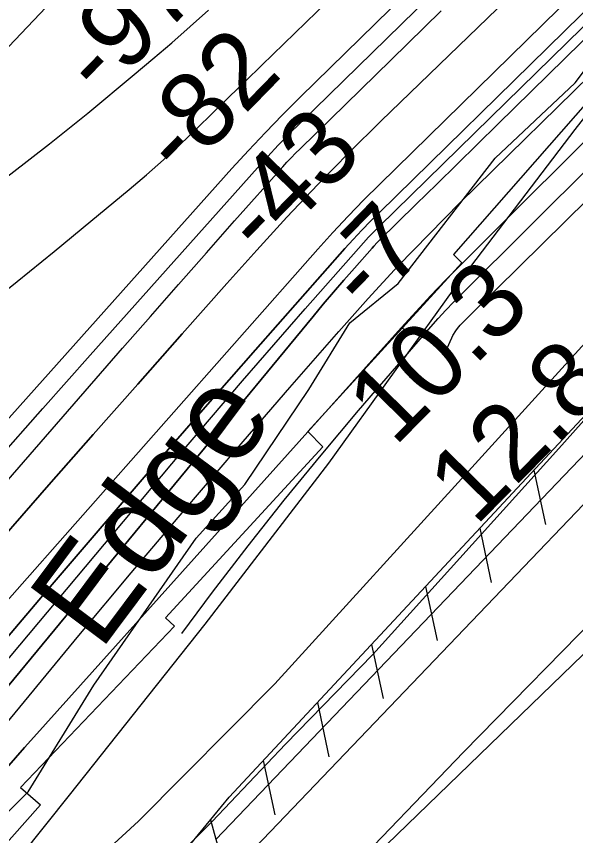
# Model space of a CAD drawing. Extents: x 3625074 to 3663148, y 511451 to 537151.
# Drawn here: x 3650573 to 3651066, y 526251 to 526974 of the extents above; entities that cross this region are included whole.
import ezdxf

# ---------------------------------------------------------------- set-up
doc = ezdxf.new("R2010")
doc.units = 0
for name, color, linetype in [('V-LEVE-TOET', 7, 'Continuous'), ('V-RIVR-EDGE', 7, 'Continuous'), ('V-RIVR-IDEN', 7, 'Continuous'), ('V-RIVR-RANG', 7, 'Continuous'), ('V-ROAD-CNTR', 7, 'Continuous'), ('V-RRAP-FSHR', 7, 'Continuous'), ('V-RRAP-RVMT', 7, 'Continuous'), ('V-SITE-VEGE', 7, 'Continuous'), ('V-SURV-LINE', 7, 'Continuous'), ('V-TOPO-DPTH', 7, 'Continuous'), ('V-TOPO-MAJR', 7, 'Continuous'), ('V-TOPO-MINR', 7, 'Continuous'), ('V-TOPO-WATR', 7, 'Continuous')]:
    doc.layers.add(name, color=color, linetype=linetype)

msp = doc.modelspace()

# ---------------------------------------------------------------- linework, layer by layer
at = {"layer": 'V-LEVE-TOET'}
for points in [[(3651298.078, 526858.2880000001), (3651172.034, 526727.253), (3651051.573, 526592.484), (3650964.162, 526495.729), (3650887.409, 526410.933), (3650810.398, 526331.729), (3650745.909, 526263.684), (3650725.392, 526243.487)], [(3651323.684, 526698.104), (3651191.508, 526558.027), (3651098.505, 526458.084), (3650967.666, 526324.927), (3650859.7430000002, 526212.496), (3650779.279, 526137.554), (3650737.436, 526090.503), (3650627.3910000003, 525982.973)]]:
    msp.add_lwpolyline(points, dxfattribs=at)
at = {"layer": 'V-RIVR-EDGE'}
msp.add_lwpolyline([(3650439.7124333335, 526147.384439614), (3650583.542914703, 526289.9065267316), (3650641.4069739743, 526384.0147268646), (3650731.776054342, 526513.4618227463), (3650774.5162543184, 526560.7819424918), (3650831.1544324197, 526644.6876211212), (3650867.319283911, 526703.4302058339), (3650910.028310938, 526738.1435433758), (3650995.5473059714, 526848.3921798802), (3651065.9498638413, 526914.8543508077), (3651174.9660666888, 527059.2635035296)], dxfattribs=at)
at = {"layer": 'V-ROAD-CNTR'}
msp.add_lwpolyline([(3650699.236, 526049.46), (3651218.7060000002, 526551.786)], dxfattribs=at)
at = {"layer": 'V-RRAP-FSHR'}
for p, q in [((3651029.59, 526573.36), (3651039.745, 526525.5970000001)), ((3650981.853, 526522.1630000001), (3650992.008, 526474.4)), ((3650934.116, 526470.966), (3650944.271, 526423.202)), ((3650886.378, 526419.768), (3650896.534, 526372.005)), ((3650838.6410000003, 526368.571), (3650848.7970000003, 526320.808)), ((3650790.904, 526317.3740000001), (3650801.059, 526269.611)), ((3650744.4020000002, 526265.095), (3650757.551, 526218.068))]:
    msp.add_line(p, q, dxfattribs=at)
for points in [[(3650611.717, 526115.5), (3650648.758, 526150.8690000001), (3650686.495, 526194.547), (3650760.9020000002, 526285.197), (3651091.645, 526639.9130000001), (3651306.3710000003, 526868.97)], [(3650617.0100000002, 526120.554), (3650648.758, 526150.8690000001), (3650686.495, 526194.547), (3650760.9020000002, 526285.197), (3651091.645, 526639.9130000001), (3651306.3710000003, 526868.97)]]:
    msp.add_lwpolyline(points, dxfattribs=at)
at = {"layer": 'V-RRAP-RVMT'}
for points in [[(3650258.6460000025, 526570.0280000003), (3650396.6790000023, 526717.0630000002), (3650392.2980000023, 526721.1820000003), (3650529.2900000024, 526870.1150000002), (3650511.2640000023, 526889.0130000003), (3650659.6110000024, 527045.4040000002), (3650689.8050000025, 527016.8120000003), (3650820.8100000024, 527163.4040000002), (3650815.2010000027, 527168.5400000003), (3650956.6990000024, 527319.3020000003), (3650939.5870000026, 527335.4790000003), (3651078.7220000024, 527480.7920000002), (3651071.6530000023, 527487.3000000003), (3651211.3750000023, 527632.3700000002), (3651209.3340000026, 527634.5750000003), (3651358.7770000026, 527788.6570000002), (3651397.2040000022, 527750.8000000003)], [(3651613.8589858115, 527537.3593633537), (3651634.2590000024, 527517.2620000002), (3651349.9310000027, 527233.7800000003), (3651354.8900000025, 527228.5940000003), (3651220.3130000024, 527084.4610000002), (3651232.3970000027, 527072.5890000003), (3651098.8390000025, 526929.9160000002), (3651102.1720000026, 526927.1060000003), (3650958.5830000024, 526763.4690000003), (3650966.1150000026, 526756.1300000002), (3650830.1300000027, 526607.4790000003), (3650843.3770000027, 526594.0600000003), (3650704.5930000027, 526443.1460000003), (3650712.6580000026, 526435.9770000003), (3650576.7565261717, 526293.7022029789)], [(3650576.7565261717, 526293.7022029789), (3650594.3980000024, 526278.5060000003), (3650451.4890000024, 526117.6280000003), (3650449.6780000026, 526119.2410000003), (3650319.3340000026, 525968.4000000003), (3650314.8860000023, 525971.7540000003), (3650181.5610000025, 525818.2390000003), (3650168.8170000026, 525829.1190000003), (3650031.4510000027, 525678.4230000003), (3650023.8470000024, 525684.5260000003), (3649886.6090000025, 525534.6540000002), (3649874.9150000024, 525545.4450000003)]]:
    msp.add_lwpolyline(points, dxfattribs=at)
at = {"layer": 'V-SITE-VEGE'}
for points in [[(3650510.534, 526150.102), (3650620.02, 526286.898), (3650739.5330000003, 526437.696), (3650848.626, 526579.699), (3650964.549, 526740.512), (3651066.021, 526873.714), (3651176.714, 527014.9130000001)], [(3651362.484, 527001.861), (3651159.994, 526779.4990000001), (3650977.953, 526579.131), (3650801.129, 526385.165), (3650680.852, 526263.997), (3650543.753, 526138.449)]]:
    msp.add_lwpolyline(points, dxfattribs=at)
at = {"layer": 'V-SURV-LINE'}
for points in [[(3650749.0288008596, 526247.835084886), (3651841.1439096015, 527388.5875188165)], [(3651862.824338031, 527367.8520601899), (3650770.70840957, 526227.0987700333)]]:
    msp.add_lwpolyline(points, dxfattribs=at)
at = {"layer": 'V-TOPO-DPTH'}
for points in [[(3652565.225818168, 528398.991768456), (3651825.9347666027, 527617.4828353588), (3651815.8357744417, 527606.7822764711), (3651805.7533869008, 527596.0661312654), (3651795.695906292, 527585.3266065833), (3651785.6550303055, 527574.571495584), (3651767.0827109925, 527554.6317227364), (3651766.3359249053, 527553.8391871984), (3651765.583109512, 527553.0524884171), (3651764.0533615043, 527551.5024378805), (3651744.4732672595, 527532.0410813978), (3651733.9139074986, 527521.5395630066), (3651723.3586802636, 527511.0338950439), (3651712.8096518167, 527500.522002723), (3651702.264755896, 527490.0059608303), (3650965.1996632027, 526754.5239910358), (3650951.737757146, 526740.8675196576), (3650938.4288470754, 526727.0659302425), (3650925.3494309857, 526713.0466637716), (3650912.4230108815, 526698.8822792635)], [(3650912.4230108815, 526698.8822792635), (3650953.141862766, 526681.1185745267), (3650957.1914431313, 526690.1431070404), (3650958.266466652, 526692.3042741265), (3650960.795374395, 526696.3922363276), (3650962.249258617, 526698.3190314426), (3650964.6139093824, 526701.2063662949), (3650965.3432517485, 526702.0511678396), (3650966.115483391, 526702.8569520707), (3650975.705507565, 526712.3568878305), (3650980.8994882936, 526717.4978383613), (3650986.0962903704, 526722.6359329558), (3650991.297324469, 526727.7697436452), (3650996.5011799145, 526732.9006983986), (3651763.77258717, 527488.8002347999), (3651780.2656119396, 527505.2944644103), (3651796.5908181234, 527521.9507267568), (3651812.6642964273, 527538.8500382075), (3651828.569956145, 527555.9113823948), (3652466.4276745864, 528250.4901694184)], [(3651692.062368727, 527558.7350356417), (3650997.9147449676, 526878.5177507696), (3650979.8977189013, 526860.8630935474), (3650961.8801607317, 526843.2089794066), (3650943.8618044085, 526825.5556798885), (3650925.8429159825, 526807.902923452), (3650892.963706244, 526775.6932542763), (3650891.4016029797, 526774.1290589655), (3650888.359342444, 526770.9229111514), (3650886.8791851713, 526769.2809586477), (3650871.263378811, 526751.5718875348), (3650862.04407572, 526741.0150256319), (3650852.892995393, 526730.3999187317), (3650843.8442492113, 526719.6974443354), (3650834.863725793, 526708.9367249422), (3650530.2897862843, 526340.4055157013), (3650510.088765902, 526316.2095662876), (3650489.728242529, 526292.1499695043), (3650469.128464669, 526268.2949016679), (3650448.3691838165, 526244.5761864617)], [(3650448.3691838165, 526244.5761864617), (3650469.128464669, 526268.2949016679), (3650489.728242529, 526292.1499695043), (3650510.088765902, 526316.2095662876), (3650530.2897862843, 526340.4055157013), (3650834.863725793, 526708.9367249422), (3650843.8442492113, 526719.6974443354), (3650852.892995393, 526730.3999187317), (3650862.04407572, 526741.0150256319), (3650871.263378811, 526751.5718875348), (3650886.8791851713, 526769.2809586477), (3650888.359342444, 526770.9229111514), (3650891.4016029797, 526774.1290589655), (3650892.963706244, 526775.6932542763), (3650925.8429159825, 526807.902923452), (3650943.8618044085, 526825.5556798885), (3650961.8801607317, 526843.2089794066), (3650979.8977189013, 526860.8630935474), (3650997.9147449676, 526878.5177507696), (3651692.062368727, 527558.7350356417)], [(3651702.264755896, 527490.0059608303), (3650965.1996632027, 526754.5239910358), (3650951.737757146, 526740.8675196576), (3650938.4288470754, 526727.0659302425), (3650925.3494309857, 526713.0466637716), (3650912.4230108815, 526698.8822792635), (3650588.450537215, 526337.9473995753), (3650580.391751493, 526328.8956943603), (3650572.382252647, 526319.8009367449), (3650564.4466841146, 526310.6416005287), (3650556.5604024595, 526301.4392119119), (3650548.67210848, 526292.238632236), (3650540.7318458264, 526283.083515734), (3650532.7136301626, 526273.9965939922), (3650524.6434458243, 526264.9551354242), (3650407.0184055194, 526134.3017048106)], [(3650364.8187106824, 526235.3781282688), (3650445.598814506, 526321.0954960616), (3650449.1837215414, 526324.955293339), (3650452.7306778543, 526328.849159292), (3650456.220708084, 526332.7941282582), (3650459.6727875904, 526336.7731659), (3650489.180573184, 526371.2885408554), (3650507.411387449, 526392.5044640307), (3650525.7132893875, 526413.6585696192), (3650544.121822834, 526434.7199488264), (3650562.6014439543, 526455.7195104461), (3650838.9989685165, 526768.2123698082), (3650852.297892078, 526782.9255137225), (3650865.8032137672, 526797.4424526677), (3650879.618132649, 526811.6650841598), (3650893.6394496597, 526825.691510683), (3651411.363072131, 527332.5624593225)], [(3651411.363072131, 527332.5624593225), (3650893.6394496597, 526825.691510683), (3650879.618132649, 526811.6650841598), (3650865.8032137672, 526797.4424526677), (3650852.297892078, 526782.9255137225), (3650838.9989685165, 526768.2123698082), (3650562.6014439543, 526455.7195104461), (3650544.121822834, 526434.7199488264), (3650525.7132893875, 526413.6585696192), (3650507.411387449, 526392.5044640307), (3650489.180573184, 526371.2885408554), (3650459.6727875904, 526336.7731659), (3650456.220708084, 526332.7941282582), (3650452.7306778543, 526328.849159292), (3650449.1837215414, 526324.955293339), (3650445.598814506, 526321.0954960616), (3650364.8187106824, 526235.3781282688)], [(3649957.0288745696, 525760.6085749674), (3650446.355027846, 526288.6859431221), (3650457.506242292, 526300.8745096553), (3650468.5529476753, 526313.1558857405), (3650479.4428894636, 526325.5764761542), (3650490.228322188, 526338.0898761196), (3650599.3334084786, 526466.3116123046), (3650645.195783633, 526519.9095894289), (3650691.2540820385, 526573.3377250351), (3650737.6062653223, 526626.5110983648), (3650784.1543718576, 526679.5146301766), (3650862.9472667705, 526768.7374374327), (3650870.3328100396, 526776.9196134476), (3650877.8341351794, 526784.991827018), (3650885.5091331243, 526792.899096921), (3650893.29991294, 526800.6964043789), (3651056.5908821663, 526960.6093811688), (3651146.1118159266, 527048.2829244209)], [(3651146.1118159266, 527048.2829244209), (3651056.5908821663, 526960.6093811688), (3650893.29991294, 526800.6964043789), (3650885.5091331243, 526792.899096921), (3650877.8341351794, 526784.991827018), (3650870.3328100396, 526776.9196134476), (3650862.9472667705, 526768.7374374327), (3650784.1543718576, 526679.5146301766), (3650737.6062653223, 526626.5110983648), (3650691.2540820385, 526573.3377250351), (3650645.195783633, 526519.9095894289), (3650599.3334084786, 526466.3116123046), (3650490.228322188, 526338.0898761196), (3650479.4428894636, 526325.5764761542), (3650468.5529476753, 526313.1558857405), (3650457.506242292, 526300.8745096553), (3650446.355027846, 526288.6859431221), (3649957.0288745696, 525760.6085749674)], [(3650146.207048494, 526075.142775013), (3650374.886912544, 526307.1099208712), (3650399.310000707, 526332.3336360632), (3650423.4248010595, 526357.8435759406), (3650447.077169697, 526383.7828528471), (3650470.4212505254, 526410.0083544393), (3650601.877848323, 526560.3913528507), (3650640.9491639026, 526604.9339514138), (3650680.12170854, 526649.3870377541), (3650719.4460967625, 526693.7058557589), (3650758.871714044, 526737.9351615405), (3650785.142349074, 526767.3053636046), (3650811.818499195, 526796.4843178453), (3650838.9074330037, 526825.2662204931), (3650866.6155423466, 526853.4525457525), (3650894.736435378, 526881.2418194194), (3651057.610823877, 527038.7330844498)], [(3651057.610823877, 527038.7330844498), (3650894.736435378, 526881.2418194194), (3650866.6155423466, 526853.4525457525), (3650838.9074330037, 526825.2662204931), (3650811.818499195, 526796.4843178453), (3650785.142349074, 526767.3053636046), (3650758.871714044, 526737.9351615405), (3650719.4460967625, 526693.7058557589), (3650680.12170854, 526649.3870377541), (3650640.9491639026, 526604.9339514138), (3650601.877848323, 526560.3913528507), (3650470.4212505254, 526410.0083544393), (3650447.077169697, 526383.7828528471), (3650423.4248010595, 526357.8435759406), (3650399.310000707, 526332.3336360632), (3650374.886912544, 526307.1099208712), (3650146.207048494, 526075.142775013)]]:
    msp.add_lwpolyline(points, dxfattribs=at)
at = {"layer": 'V-TOPO-MAJR'}
msp.add_lwpolyline([(3650100.2940049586, 526075.6306164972), (3650374.4186820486, 526349.476525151), (3650388.5798714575, 526363.9210870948), (3650402.535851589, 526378.5572815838), (3650416.1840178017, 526393.4809248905), (3650429.626974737, 526408.596200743), (3650666.753340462, 526680.8795919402), (3650691.3687983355, 526709.0497430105), (3650716.0465949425, 526737.1649929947), (3650740.817899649, 526765.1978913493), (3650765.65154309, 526793.1758886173), (3650808.0581182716, 526840.7918809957), (3650811.776755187, 526844.8810635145), (3650815.550704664, 526848.9174431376), (3650819.4076229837, 526852.8746184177), (3650823.3198538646, 526856.7789908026), (3650903.5998885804, 526935.2513750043), (3650947.7602801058, 526978.2834358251)], dxfattribs=at)
at = {"layer": 'V-TOPO-MINR'}
for points in [[(3650953.141862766, 526681.1185745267), (3650957.1914431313, 526690.1431070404), (3650958.266466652, 526692.3042741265), (3650960.795374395, 526696.3922363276), (3650962.249258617, 526698.3190314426), (3650964.6139093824, 526701.2063662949), (3650965.3432517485, 526702.0511678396), (3650966.115483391, 526702.8569520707), (3650975.705507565, 526712.3568878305), (3650980.8994882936, 526717.4978383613), (3650986.0962903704, 526722.6359329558), (3650991.297324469, 526727.7697436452), (3650996.5011799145, 526732.9006983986), (3651763.77258717, 527488.8002347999), (3651780.2656119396, 527505.2944644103), (3651796.5908181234, 527521.9507267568), (3651812.6642964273, 527538.8500382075), (3651828.569956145, 527555.9113823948), (3652466.4276745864, 528250.4901694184)], [(3650719.1963369, 526429.4708051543), (3650746.228726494, 526465.9181862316), (3650777.480875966, 526506.6808400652), (3650809.276356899, 526547.0060399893), (3650841.886835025, 526586.6750590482), (3650875.040644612, 526625.9066241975), (3650938.7922153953, 526699.8044755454), (3650945.321531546, 526707.1993918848), (3650951.9613868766, 526714.491305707), (3650958.7670509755, 526721.6287157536), (3650965.6832542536, 526728.6631232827), (3651143.3350315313, 526905.2451153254), (3651239.193697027, 527000.4593218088), (3651335.0971195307, 527095.6283940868), (3651431.0676775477, 527190.7297650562), (3651527.0829925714, 527285.7860018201), (3651763.945495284, 527520.1170998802), (3651772.566431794, 527528.7609274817), (3651781.1089912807, 527537.480518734), (3651789.5339852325, 527546.3137554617), (3651797.880602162, 527555.2227558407), (3651984.483278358, 527757.0916506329), (3652086.2211528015, 527866.8532108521), (3652188.1573259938, 527976.4297957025)], [(3650448.3691838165, 526244.5761864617), (3650469.128464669, 526268.2949016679), (3650489.728242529, 526292.1499695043), (3650510.088765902, 526316.2095662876), (3650530.2897862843, 526340.4055157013), (3650834.863725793, 526708.9367249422), (3650843.8442492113, 526719.6974443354), (3650852.892995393, 526730.3999187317), (3650862.04407572, 526741.0150256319), (3650871.263378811, 526751.5718875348), (3650886.8791851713, 526769.2809586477), (3650888.359342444, 526770.9229111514), (3650891.4016029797, 526774.1290589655), (3650892.963706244, 526775.6932542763), (3650925.8429159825, 526807.902923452), (3650943.8618044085, 526825.5556798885), (3650961.8801607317, 526843.2089794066), (3650979.8977189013, 526860.8630935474), (3650997.9147449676, 526878.5177507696), (3651692.062368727, 527558.7350356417)], [(3650312.611856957, 526352.7046855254), (3650322.571871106, 526360.1477891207), (3650332.36125389, 526367.813926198), (3650342.036882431, 526375.6287522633), (3650353.53983215, 526385.13613723), (3650357.3352083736, 526388.3569839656), (3650361.072860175, 526391.6418169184), (3650364.7239253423, 526395.0226291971), (3650368.317266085, 526398.467427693), (3650374.2961959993, 526404.3501609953), (3650376.4533527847, 526406.6362607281), (3650381.720279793, 526412.6503259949), (3650384.877450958, 526416.2439164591), (3650388.0421473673, 526419.830846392), (3650391.218131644, 526423.407785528), (3650394.401641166, 526426.9780641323), (3650763.2560876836, 526839.3352887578), (3650777.910302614, 526855.3912889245), (3650792.774206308, 526871.246730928), (3650807.9526431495, 526886.8013356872), (3650823.340768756, 526902.1553822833), (3651420.3333790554, 527486.0123070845)], [(3650364.8187106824, 526235.3781282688), (3650445.598814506, 526321.0954960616), (3650449.1837215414, 526324.955293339), (3650452.7306778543, 526328.849159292), (3650456.220708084, 526332.7941282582), (3650459.6727875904, 526336.7731659), (3650489.180573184, 526371.2885408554), (3650507.411387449, 526392.5044640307), (3650525.7132893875, 526413.6585696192), (3650544.121822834, 526434.7199488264), (3650562.6014439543, 526455.7195104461), (3650838.9989685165, 526768.2123698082), (3650852.297892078, 526782.9255137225), (3650865.8032137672, 526797.4424526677), (3650879.618132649, 526811.6650841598), (3650893.6394496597, 526825.691510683), (3651411.363072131, 527332.5624593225)], [(3650292.2936542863, 526296.0404722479), (3650374.27561385, 526376.9932440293), (3650381.670071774, 526384.4586769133), (3650388.9513751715, 526392.0305322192), (3650396.06294678, 526399.7620211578), (3650403.0613638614, 526407.599932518), (3650471.8615246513, 526486.3951613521), (3650513.2519051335, 526533.6427568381), (3650554.7447438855, 526580.7999038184), (3650596.3912700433, 526627.8213780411), (3650638.1402544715, 526674.7524037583), (3650785.671206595, 526840.0514711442), (3650794.85185471, 526850.1289532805), (3650804.166513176, 526860.0783851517), (3650813.68218717, 526869.8357416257), (3650823.3318715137, 526879.4650478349), (3651040.044396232, 527091.3519610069)], [(3649957.0288745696, 525760.6085749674), (3650446.355027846, 526288.6859431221), (3650457.506242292, 526300.8745096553), (3650468.5529476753, 526313.1558857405), (3650479.4428894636, 526325.5764761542), (3650490.228322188, 526338.0898761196), (3650599.3334084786, 526466.3116123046), (3650645.195783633, 526519.9095894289), (3650691.2540820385, 526573.3377250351), (3650737.6062653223, 526626.5110983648), (3650784.1543718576, 526679.5146301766), (3650862.9472667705, 526768.7374374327), (3650870.3328100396, 526776.9196134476), (3650877.8341351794, 526784.991827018), (3650885.5091331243, 526792.899096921), (3650893.29991294, 526800.6964043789), (3651056.5908821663, 526960.6093811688), (3651146.1118159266, 527048.2829244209)], [(3650607.587148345, 527049.0786352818), (3650361.123263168, 526771.3075854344), (3650356.982445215, 526758.5068327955), (3650357.5489575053, 526747.8286066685), (3650365.176465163, 526740.3341703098), (3650377.5113030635, 526734.962260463), (3650401.203136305, 526737.180953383), (3650424.0618979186, 526742.0802654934), (3650445.67105209, 526751.000506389), (3650466.447134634, 526762.6013664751), (3650497.753269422, 526784.0407687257), (3650533.1528155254, 526809.0002981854), (3650568.077982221, 526834.5890885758), (3650602.2915798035, 526861.1217703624), (3650636.0307979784, 526888.28371308), (3650676.9839323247, 526922.1852151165), (3650693.605595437, 526936.1307311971), (3650710.1023189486, 526950.2205894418), (3650726.411633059, 526964.5269609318), (3650742.5960075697, 526978.9776745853)], [(3650146.207048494, 526075.142775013), (3650374.886912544, 526307.1099208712), (3650399.310000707, 526332.3336360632), (3650423.4248010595, 526357.8435759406), (3650447.077169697, 526383.7828528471), (3650470.4212505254, 526410.0083544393), (3650601.877848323, 526560.3913528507), (3650640.9491639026, 526604.9339514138), (3650680.12170854, 526649.3870377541), (3650719.4460967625, 526693.7058557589), (3650758.871714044, 526737.9351615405), (3650785.142349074, 526767.3053636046), (3650811.818499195, 526796.4843178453), (3650838.9074330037, 526825.2662204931), (3650866.6155423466, 526853.4525457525), (3650894.736435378, 526881.2418194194), (3651057.610823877, 527038.7330844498)], [(3650479.8793980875, 526250.2894598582), (3650503.77018517, 526278.2485244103), (3650527.4744269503, 526306.3659197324), (3650551.0543051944, 526334.5888689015), (3650628.3430219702, 526427.724321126), (3650674.392253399, 526482.7964580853), (3650720.712974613, 526537.6375471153), (3650767.4409305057, 526592.1320642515), (3650814.4403761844, 526646.3955334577), (3650857.4100249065, 526695.6345823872), (3650883.460550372, 526724.7916784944), (3650909.953531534, 526753.5312477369), (3650937.1101962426, 526781.6445266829), (3650964.709316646, 526809.3402787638), (3651093.6898085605, 526935.7848366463), (3651186.0713412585, 527026.4301053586)], [(3650298.8012314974, 526522.8101225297), (3650322.6893315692, 526542.0025507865), (3650335.6996396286, 526552.5218700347), (3650366.110753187, 526576.951347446), (3650396.624179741, 526601.2515124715), (3650427.291075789, 526625.3577089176), (3650458.0602848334, 526649.3345929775), (3650507.6852013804, 526687.7525230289), (3650540.767604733, 526713.634587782), (3650573.6714461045, 526739.7393800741), (3650606.3074445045, 526766.178263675), (3650638.764880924, 526792.8398748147), (3650672.542525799, 526820.8755356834), (3650687.8152593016, 526833.8662674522), (3650702.872380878, 526847.0964969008), (3650717.6060845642, 526860.6859728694), (3650732.1241763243, 526874.5149465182), (3650746.482558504, 526888.5215108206), (3650760.8438969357, 526902.5250423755), (3650775.209669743, 526916.5240248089), (3650789.5783988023, 526930.5199744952), (3650876.824977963, 527015.4761258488)], [(3650208.901126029, 526005.4410428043), (3650447.1628441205, 526268.2845100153), (3650462.843752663, 526285.7821761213), (3650478.39044395, 526303.3969506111), (3650493.7358093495, 526321.1873876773), (3650508.946957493, 526339.0949331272), (3650717.9414593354, 526587.991493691), (3650745.158542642, 526620.163728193), (3650772.5323780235, 526652.2010265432), (3650800.1413415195, 526684.0359206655), (3650827.9070570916, 526715.7358786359), (3650874.9143260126, 526769.0068658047), (3650879.3464101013, 526773.9203489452), (3650883.8483160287, 526778.7675499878), (3650888.454954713, 526783.5153278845), (3650893.1314152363, 526788.1968236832), (3650991.330031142, 526884.3779409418), (3651045.156868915, 526937.1016119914), (3651098.981900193, 526989.8271271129)]]:
    msp.add_lwpolyline(points, dxfattribs=at)
at = {"layer": 'V-TOPO-WATR'}
msp.add_lwpolyline([(3650407.0184055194, 526134.3017048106), (3650524.6434458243, 526264.9551354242), (3650532.7136301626, 526273.9965939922), (3650540.7318458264, 526283.083515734), (3650548.67210848, 526292.238632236), (3650556.5604024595, 526301.4392119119), (3650564.4466841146, 526310.6416005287), (3650572.382252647, 526319.8009367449), (3650580.391751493, 526328.8956943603), (3650588.450537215, 526337.9473995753), (3650912.4230108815, 526698.8822792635), (3650925.3494309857, 526713.0466637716), (3650938.4288470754, 526727.0659302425), (3650951.737757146, 526740.8675196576), (3650965.1996632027, 526754.5239910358), (3651702.264755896, 527490.0059608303)], dxfattribs=at)

# ---------------------------------------------------------------- texts
at = {"layer": 'V-RIVR-IDEN'}
msp.add_text('Edge', height=83.00000000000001, rotation=53.21594405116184, dxfattribs=at).set_placement((3650646.9393764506, 526412.9976496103))
at = {"layer": 'V-RIVR-RANG'}
for s, height, rotation, p in [('-97', 67.00000000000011, 45.717888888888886, (3650647.914218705, 526899.9338961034)), ('-82', 67.00000000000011, 45.717888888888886, (3650718.595543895, 526829.1825256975)), ('-43', 67.00000000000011, 45.717888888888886, (3650790.3828813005, 526759.5642109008)), ('-7', 67.00000000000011, 45.717888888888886, (3650882.427775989, 526710.7185822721)), ('10.3', 67, 45.438325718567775, (3650906.7230347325, 526593.2340489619)), ('12.8', 67, 45.438325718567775, (3650978.1410347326, 526523.2380489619))]:
    msp.add_text(s, height=height, rotation=rotation, dxfattribs=at).set_placement(p)

doc.saveas('drawing.dxf')
